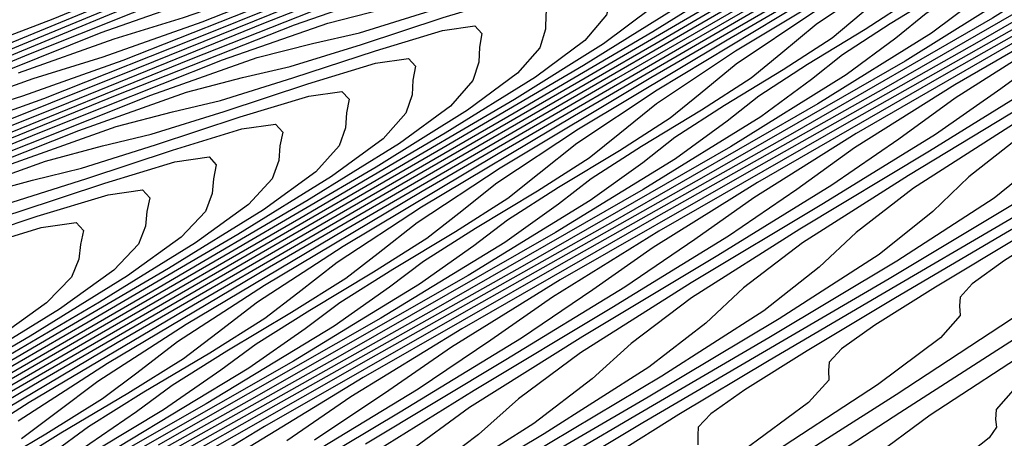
# Model space of a CAD drawing. Extents: x 3249832 to 3255657, y 13789405 to 13793316.
# Tile 533 of 656: x 3254753.07 to 3254762.26, y 13790597.78 to 13790601.69. Entities that reach past the tile are written whole.
import ezdxf

# ---------------------------------------------------------------- set-up
doc = ezdxf.new("R2010")
doc.units = 0
doc.header["$LTSCALE"] = 100
doc.header["$MEASUREMENT"] = 0
for name, color, linetype in [('GRATIO_CON', 10, 'CONTINUOUS'), ('GRATIO_ICON', 7, 'CONTINUOUS'), ('TARGETS_EAST', 7, 'CONTINUOUS')]:
    doc.layers.add(name, color=color, linetype=linetype)

# ---------------------------------------------------------------- blocks, each defined once
blk = doc.blocks.new('Gratio_032316_contours')
at = {"layer": 'GRATIO_CON', "color": 5, "linetype": 'Continuous', "flags": 128}
for points in [[(3254771.1502, 13790604.5897), (3254770.7697, 13790604.2335), (3254770.0373, 13790603.7342), (3254769.0644, 13790603.1427), (3254768.0435, 13790602.5445), (3254767.1404, 13790602.0134), (3254766.4159, 13790601.577), (3254765.9045, 13790601.2513), (3254765.6229, 13790601.0427), (3254765.5172, 13790600.9177), (3254765.516, 13790600.8333), (3254765.5257, 13790600.7362), (3254765.3647, 13790600.5332), (3254764.8295, 13790600.121), (3254763.8138, 13790599.4479), (3254762.6006, 13790598.6697), (3254761.5699, 13790597.9938), (3254761.0072, 13790597.5768)], [(3254771.515, 13790605.2549), (3254770.7488, 13790604.7381), (3254770.3401, 13790604.3702), (3254770.0888, 13790604.0684), (3254769.6945, 13790603.7072), (3254768.9399, 13790603.1966), (3254767.9393, 13790602.5896), (3254766.8897, 13790601.9748), (3254765.9615, 13790601.4289), (3254765.217, 13790600.9809), (3254764.6917, 13790600.6476), (3254764.4029, 13790600.4358), (3254764.2946, 13790600.3109), (3254764.2926, 13790600.2283), (3254764.3004, 13790600.1328), (3254764.132, 13790599.9281), (3254763.5793, 13790599.5072), (3254762.5338, 13790598.8171), (3254761.286, 13790598.0185), (3254760.2259, 13790597.3259)], [(3254771.4497, 13790605.3435), (3254770.5004, 13790604.7529), (3254769.7117, 13790604.2249), (3254769.2889, 13790603.8517), (3254769.0273, 13790603.5472), (3254768.6193, 13790603.1808), (3254767.8426, 13790602.659), (3254766.8142, 13790602.0365), (3254765.736, 13790601.4051), (3254764.7826, 13790600.8445), (3254764.018, 13790600.3848), (3254763.4789, 13790600.0439), (3254763.1829, 13790599.8289), (3254763.072, 13790599.7041), (3254763.0693, 13790599.6233), (3254763.0751, 13790599.5294), (3254762.8993, 13790599.3229), (3254762.3291, 13790598.8935), (3254761.2538, 13790598.1863), (3254759.9714, 13790597.3673)], [(3254771.285, 13790605.3837), (3254770.4611, 13790604.8555), (3254769.4858, 13790604.2509), (3254768.6746, 13790603.7116), (3254768.2378, 13790603.3331), (3254767.9658, 13790603.026), (3254767.5442, 13790602.6545), (3254766.7453, 13790602.1214), (3254765.689, 13790601.4834), (3254764.5823, 13790600.8355), (3254763.6036, 13790600.2601), (3254762.819, 13790599.7887), (3254762.266, 13790599.4401), (3254761.9629, 13790599.222), (3254761.8494, 13790599.0974), (3254761.846, 13790599.0183), (3254761.8498, 13790598.926), (3254761.6666, 13790598.7177), (3254761.0789, 13790598.2797), (3254759.9738, 13790597.5555)], [(3254772.3328, 13790606.4286), (3254771.0128, 13790605.6468), (3254770.2721, 13790605.1479), (3254769.8537, 13790604.8079), (3254769.352, 13790604.431), (3254768.4838, 13790603.8795), (3254767.4566, 13790603.2469), (3254766.6005, 13790602.6851), (3254766.1355, 13790602.296), (3254765.8428, 13790601.9836), (3254765.3938, 13790601.6018), (3254764.5506, 13790601.0462), (3254763.4388, 13790600.3771), (3254762.2748, 13790599.6961), (3254761.2458, 13790599.0913), (3254760.421, 13790598.5966), (3254759.8404, 13790598.2327), (3254759.5229, 13790598.0082), (3254759.4042, 13790597.8838), (3254759.3993, 13790597.8084), (3254759.3993, 13790597.7192)], [(3254771.4448, 13790605.9897), (3254770.0916, 13790605.1905), (3254769.3314, 13790604.6825), (3254768.901, 13790604.3377), (3254768.3854, 13790603.9547), (3254767.4952, 13790603.3915), (3254766.442, 13790602.7449), (3254765.5634, 13790602.1718), (3254765.0843, 13790601.7775), (3254764.7814, 13790601.4623), (3254764.3186, 13790601.0755), (3254763.4532, 13790600.5086), (3254762.3136, 13790599.824), (3254761.1211, 13790599.1265), (3254760.0669, 13790598.5068), (3254759.222, 13790598.0005), (3254758.6275, 13790597.629)], [(3254772.1962, 13790606.4941), (3254770.5567, 13790605.5508), (3254769.1705, 13790604.7343), (3254768.3906, 13790604.2171), (3254767.9482, 13790603.8676), (3254767.4189, 13790603.4784), (3254766.5065, 13790602.9034), (3254765.4274, 13790602.243), (3254764.5263, 13790601.6586), (3254764.0332, 13790601.2589), (3254763.7199, 13790600.9411), (3254763.2434, 13790600.5491), (3254762.3559, 13790599.9711), (3254761.1885, 13790599.2709), (3254759.9674, 13790598.5568), (3254758.888, 13790597.9224), (3254758.0231, 13790597.4044)], [(3254771.3469, 13790606.076), (3254769.6687, 13790605.1119), (3254768.2493, 13790604.2781), (3254767.4498, 13790603.7516), (3254766.9955, 13790603.3974), (3254766.4524, 13790603.002), (3254765.5179, 13790602.4154), (3254764.4128, 13790601.741), (3254763.4892, 13790601.1453), (3254762.982, 13790600.7404), (3254762.6584, 13790600.4199), (3254762.1683, 13790600.0228), (3254761.2585, 13790599.4335), (3254760.0634, 13790598.7178), (3254758.8136, 13790597.9871), (3254757.7091, 13790597.338)], [(3254771.1315, 13790606.1136), (3254769.6484, 13790605.2398), (3254767.8926, 13790604.2341), (3254766.4069, 13790603.3656), (3254765.5683, 13790602.8208), (3254765.09, 13790602.4571), (3254764.5194, 13790602.0493), (3254763.5406, 13790601.4394), (3254762.3836, 13790600.737), (3254761.415, 13790600.1188), (3254760.8798, 13790599.7033), (3254760.5354, 13790599.3774), (3254760.0179, 13790598.9701), (3254759.0639, 13790598.3583), (3254757.8131, 13790597.6116)], [(3254771.149, 13790606.2659), (3254770.3153, 13790605.713), (3254768.7992, 13790604.8216), (3254767.0046, 13790603.7952), (3254765.4857, 13790602.9093), (3254764.6275, 13790602.3554), (3254764.1372, 13790601.9869), (3254763.5529, 13790601.573), (3254762.552, 13790600.9514), (3254761.369, 13790600.235), (3254760.3779, 13790599.6055), (3254759.8286, 13790599.1847), (3254759.474, 13790598.8562), (3254758.9427, 13790598.4438), (3254757.9665, 13790597.8207), (3254756.688, 13790597.0585)], [(3254771.2663, 13790606.6321), (3254770.9231, 13790606.3884), (3254770.7087, 13790606.1786), (3254770.3519, 13790605.8743), (3254769.4992, 13790605.3123), (3254767.9499, 13790604.4035), (3254766.1166, 13790603.3563), (3254764.5646, 13790602.4531), (3254763.6867, 13790601.89), (3254763.1845, 13790601.5168), (3254762.5864, 13790601.0966), (3254761.5633, 13790600.4634), (3254760.3544, 13790599.7331), (3254759.3409, 13790599.0922), (3254758.7775, 13790598.6662), (3254758.4125, 13790598.335), (3254757.8676, 13790597.9174), (3254756.8692, 13790597.2831)], [(3254771.2597, 13790606.7667), (3254770.9132, 13790606.5201), (3254770.4918, 13790606.2492), (3254770.1407, 13790606.002), (3254769.9205, 13790605.7904), (3254769.5548, 13790605.4828), (3254768.683, 13790604.9116), (3254767.1007, 13790603.9854), (3254765.2285, 13790602.9174), (3254763.6434, 13790601.9969), (3254762.7459, 13790601.4246), (3254762.2317, 13790601.0466), (3254761.6199, 13790600.6203), (3254760.5747, 13790599.9754), (3254759.3398, 13790599.2311), (3254758.3038, 13790598.579), (3254757.7263, 13790598.1476), (3254757.351, 13790597.8138), (3254756.7924, 13790597.3911)], [(3254771.7788, 13790607.5177), (3254770.7487, 13790606.8765), (3254770.1953, 13790606.4685), (3254769.9499, 13790606.2219), (3254769.745, 13790606.0173), (3254769.3825, 13790605.7634), (3254768.9429, 13790605.4835), (3254768.5759, 13790605.2291), (3254768.3442, 13790605.014), (3254767.9606, 13790604.6998), (3254767.0507, 13790604.1103), (3254765.4022, 13790603.1492), (3254763.4524, 13790602.0395), (3254761.801, 13790601.0844), (3254760.8644, 13790600.4938), (3254760.3262, 13790600.1063), (3254759.6869, 13790599.6676), (3254758.5974, 13790598.9994), (3254757.3106, 13790598.2271), (3254756.2296, 13790597.5524)], [(3254772.3718, 13790607.9317), (3254771.0667, 13790607.1638), (3254770.0156, 13790606.5114), (3254769.4499, 13790606.0976), (3254769.198, 13790605.8489), (3254768.9877, 13790605.6426), (3254768.6172, 13790605.3851), (3254768.1684, 13790605.1007), (3254767.7935, 13790604.8427), (3254767.556, 13790604.6258), (3254767.1635, 13790604.3082), (3254766.2345, 13790603.7096), (3254764.5529, 13790602.7311), (3254762.5644, 13790601.6006), (3254760.8798, 13790600.6281), (3254759.9236, 13790600.0284), (3254759.3735, 13790599.6361), (3254758.7204, 13790599.1913), (3254757.6088, 13790598.5113), (3254756.296, 13790597.7251)], [(3254771.6852, 13790607.5921), (3254770.3547, 13790606.8099), (3254769.2825, 13790606.1462), (3254768.7045, 13790605.7268), (3254768.4461, 13790605.476), (3254768.2303, 13790605.2679), (3254767.8519, 13790605.0068), (3254767.3939, 13790604.7178), (3254767.0111, 13790604.4563), (3254766.7679, 13790604.2376), (3254766.3664, 13790603.9167), (3254765.4184, 13790603.309), (3254763.7037, 13790602.3129), (3254761.6764, 13790601.1617), (3254759.9587, 13790600.1719), (3254758.9828, 13790599.5629), (3254758.4207, 13790599.166), (3254757.7539, 13790598.7149), (3254756.6201, 13790598.0233), (3254755.2814, 13790597.2232)], [(3254772.2725, 13790607.9907), (3254770.9985, 13790607.2525), (3254769.6426, 13790606.456), (3254768.5494, 13790605.781), (3254767.9591, 13790605.3559), (3254767.6943, 13790605.103), (3254767.473, 13790604.8932), (3254767.0866, 13790604.6285), (3254766.6194, 13790604.335), (3254766.2287, 13790604.0699), (3254765.9797, 13790603.8493), (3254765.5693, 13790603.5252), (3254764.6022, 13790602.9083), (3254762.8544, 13790601.8948), (3254760.7883, 13790600.7228), (3254759.0375, 13790599.7156), (3254758.0421, 13790599.0975), (3254757.4679, 13790598.6958), (3254756.7874, 13790598.2386), (3254755.6315, 13790597.5353)], [(3254771.8986, 13790607.9), (3254770.9464, 13790607.3388), (3254769.6251, 13790606.5733), (3254768.2185, 13790605.7482), (3254767.0833, 13790605.0507), (3254766.4684, 13790604.6141), (3254766.1905, 13790604.357), (3254765.9583, 13790604.1438), (3254765.556, 13790603.8718), (3254765.0704, 13790603.5693), (3254764.6639, 13790603.297), (3254764.4034, 13790603.0729), (3254763.9751, 13790602.7422), (3254762.9699, 13790602.1069), (3254761.1559, 13790601.0586), (3254759.0122, 13790599.845), (3254757.1951, 13790598.8032), (3254756.1605, 13790598.1667), (3254755.5624, 13790597.7555)], [(3254771.2526, 13790607.5839), (3254770.2834, 13790607.0128), (3254768.9384, 13790606.2337), (3254767.5064, 13790605.3943), (3254766.3502, 13790604.6855), (3254765.723, 13790604.2433), (3254765.4386, 13790603.984), (3254765.2009, 13790603.7691), (3254764.7907, 13790603.4935), (3254764.2959, 13790603.1864), (3254763.8814, 13790602.9106), (3254763.6153, 13790602.6847), (3254763.178, 13790602.3506), (3254762.1537, 13790601.7063), (3254760.3067, 13790600.6405), (3254758.1242, 13790599.4061), (3254756.2739, 13790598.3469), (3254755.2198, 13790597.7013)], [(3254771.2197, 13790607.6634), (3254770.6067, 13790607.2679), (3254769.6204, 13790606.6868), (3254768.2518, 13790605.8942), (3254766.7943, 13790605.0405), (3254765.6171, 13790604.3203), (3254764.9776, 13790603.8724), (3254764.6867, 13790603.611), (3254764.4436, 13790603.3944), (3254764.0254, 13790603.1152), (3254763.5214, 13790602.8036), (3254763.099, 13790602.5242), (3254762.8271, 13790602.2965), (3254762.381, 13790601.9591), (3254761.3375, 13790601.3056), (3254759.4575, 13790600.2224), (3254757.2362, 13790598.9672), (3254755.3528, 13790597.8907), (3254754.279, 13790597.2359)], [(3254762.3166, 13790602.1378), (3254762.0389, 13790601.9083), (3254761.5839, 13790601.5676), (3254760.5214, 13790600.9049), (3254758.6082, 13790599.8042), (3254756.3481, 13790598.5282), (3254754.4316, 13790597.4344)], [(3254762.4311, 13790602.492), (3254762.1715, 13790602.2703), (3254761.7294, 13790601.9802), (3254761.198, 13790601.655), (3254760.7518, 13790601.365), (3254760.4626, 13790601.1319), (3254759.9897, 13790600.7845), (3254758.889, 13790600.1036), (3254756.9097, 13790598.968), (3254754.572, 13790597.6504)], [(3254762.6848, 13790602.8597), (3254761.9962, 13790602.3889), (3254761.6792, 13790602.119), (3254761.4142, 13790601.8956), (3254760.9641, 13790601.6018), (3254760.4235, 13790601.2722), (3254759.9694, 13790600.9785), (3254759.6745, 13790600.7436), (3254759.1926, 13790600.393), (3254758.0729, 13790599.7029), (3254756.0605, 13790598.5499), (3254753.684, 13790597.2115)], [(3254763.234, 13790603.271), (3254761.9517, 13790602.4945), (3254761.2508, 13790602.0181), (3254760.9273, 13790601.746), (3254760.6568, 13790601.5209), (3254760.1988, 13790601.2235), (3254759.649, 13790600.8893), (3254759.187, 13790600.5921), (3254758.8863, 13790600.3554), (3254758.3955, 13790600.0015), (3254757.2567, 13790599.3023), (3254755.2112, 13790598.1318), (3254752.796, 13790596.7726)], [(3254752.6203, 13790601.4098), (3254753.3798, 13790601.7013), (3254754.7283, 13790602.2578), (3254756.3166, 13790602.9151), (3254757.678, 13790603.4559), (3254758.5016, 13790603.736), (3254759.0995, 13790603.9055), (3254759.9394, 13790604.1875), (3254761.3326, 13790604.7307), (3254762.9632, 13790605.3841)], [(3254762.5219, 13790602.9171), (3254761.2187, 13790602.1293), (3254760.5054, 13790601.6472), (3254760.1754, 13790601.3731), (3254759.8995, 13790601.1462), (3254759.4335, 13790600.8452), (3254758.8745, 13790600.5065), (3254758.4046, 13790600.2057), (3254758.0982, 13790599.9672), (3254757.5984, 13790599.61), (3254756.4405, 13790598.9016), (3254754.362, 13790597.7137)], [(3254751.7078, 13790600.8883), (3254753.0978, 13790601.4635), (3254754.7351, 13790602.1425), (3254756.1377, 13790602.7023), (3254756.9848, 13790602.9951), (3254757.5987, 13790603.1744), (3254758.4626, 13790603.4691), (3254759.898, 13790604.0315), (3254761.5785, 13790604.7069), (3254763.016, 13790605.2641)], [(3254762.7584, 13790603.1775), (3254761.0978, 13790602.2094), (3254759.7525, 13790601.399), (3254759.0147, 13790600.9055), (3254758.6717, 13790600.6271), (3254758.3848, 13790600.3967), (3254757.9029, 13790600.0885), (3254757.3255, 13790599.7408), (3254756.8398, 13790599.4329), (3254756.5219, 13790599.1908), (3254756.0042, 13790598.8269), (3254754.8082, 13790598.1003), (3254752.6635, 13790596.8774)], [(3254752.2826, 13790601.0663), (3254753.9443, 13790601.7562), (3254755.3676, 13790602.3256), (3254756.2264, 13790602.6247), (3254756.8483, 13790602.8089), (3254757.7242, 13790603.1099), (3254759.1807, 13790603.6819), (3254760.8862, 13790604.3683), (3254762.3448, 13790604.9351)], [(3254763.653, 13790603.7531), (3254762.0717, 13790602.8379), (3254760.3857, 13790601.8555), (3254759.0194, 13790601.0338), (3254758.2693, 13790600.5346), (3254757.9198, 13790600.2541), (3254757.6274, 13790600.022), (3254757.1376, 13790599.7102), (3254756.551, 13790599.3579), (3254756.0574, 13790599.0464), (3254755.7337, 13790598.8026), (3254755.2071, 13790598.4354), (3254753.992, 13790597.6996)], [(3254751.4673, 13790600.6691), (3254753.1535, 13790601.3699), (3254754.5974, 13790601.9488), (3254755.4679, 13790602.2542), (3254756.0979, 13790602.4433), (3254756.9858, 13790602.7507), (3254758.4634, 13790603.3323), (3254760.1939, 13790604.0297), (3254761.6736, 13790604.606), (3254762.5401, 13790604.8915)], [(3254762.99, 13790603.4271), (3254761.385, 13790602.4983), (3254759.6736, 13790601.5016), (3254758.2863, 13790600.6686), (3254757.5239, 13790600.1637), (3254757.1679, 13790599.8811), (3254756.8701, 13790599.6473), (3254756.3723, 13790599.3319), (3254755.7765, 13790598.9751), (3254755.2749, 13790598.66), (3254754.9455, 13790598.4144), (3254754.41, 13790598.0439), (3254753.1759, 13790597.2989)], [(3254752.3628, 13790600.9836), (3254753.8272, 13790601.572), (3254754.7095, 13790601.8837), (3254755.3475, 13790602.0778), (3254756.2474, 13790602.3915), (3254757.7461, 13790602.9827), (3254759.5016, 13790603.6911), (3254761.0025, 13790604.277), (3254761.8807, 13790604.5685), (3254762.3417, 13790604.6658)], [(3254762.3269, 13790603.1011), (3254760.6983, 13790602.1588), (3254758.9615, 13790601.1477), (3254757.5533, 13790600.3035), (3254756.7785, 13790599.7929), (3254756.416, 13790599.5081), (3254756.1127, 13790599.2726), (3254755.607, 13790598.9536), (3254755.002, 13790598.5922), (3254754.4925, 13790598.2736), (3254754.1574, 13790598.0262), (3254753.6129, 13790597.6524)], [(3254752.2869, 13790600.8185), (3254753.1927, 13790601.1428), (3254753.8467, 13790601.3467), (3254754.7706, 13790601.6731), (3254756.3114, 13790602.2836), (3254758.1169, 13790603.014), (3254759.6601, 13790603.6189), (3254760.5617, 13790603.9225), (3254761.0338, 13790604.0268), (3254761.436, 13790604.1036), (3254762.0331, 13790604.2792), (3254762.7105, 13790604.4997)], [(3254762.9641, 13790603.6348), (3254762.2089, 13790603.1593), (3254761.0009, 13790602.4492), (3254759.325, 13790601.4796), (3254757.5374, 13790600.4399), (3254756.0871, 13790599.5731), (3254755.2878, 13790599.0511), (3254754.9122, 13790598.7621), (3254754.598, 13790598.5232), (3254754.0763, 13790598.1969), (3254753.4531, 13790597.8265), (3254752.9277, 13790597.5008)], [(3254752.4342, 13790600.7724), (3254753.0963, 13790600.9812), (3254754.0322, 13790601.3139), (3254755.5941, 13790601.934), (3254757.4246, 13790602.6754), (3254758.9889, 13790603.2899), (3254759.9023, 13790603.5995), (3254760.3798, 13790603.7074), (3254760.7867, 13790603.7869), (3254761.3917, 13790603.966), (3254762.0784, 13790604.19), (3254762.6342, 13790604.3585)], [(3254762.3291, 13790603.3249), (3254761.5629, 13790602.8432), (3254760.3378, 13790602.1232), (3254758.6383, 13790601.14), (3254756.8253, 13790600.086), (3254755.354, 13790599.2079), (3254754.5424, 13790598.6803), (3254754.1604, 13790598.3891), (3254753.8407, 13790598.1485), (3254753.311, 13790597.8186), (3254752.6786, 13790597.4437)], [(3254744.9926, 13790597.6998), (3254745.8555, 13790598.0426), (3254747.3912, 13790598.6832), (3254749.1997, 13790599.4384), (3254750.7466, 13790600.065), (3254751.6758, 13790600.4019), (3254752.3459, 13790600.6157), (3254753.2938, 13790600.9547), (3254754.8768, 13790601.5844), (3254756.7323, 13790602.3368), (3254758.3177, 13790602.9608), (3254759.2428, 13790603.2765), (3254759.7259, 13790603.3879), (3254760.1374, 13790603.4703), (3254760.7503, 13790603.6529), (3254761.4463, 13790603.8803), (3254762.0099, 13790604.0511), (3254762.2836, 13790604.0895)], [(3254762.2964, 13790603.5739), (3254762.1174, 13790603.3403), (3254761.694, 13790603.015), (3254760.917, 13790602.5272), (3254759.6748, 13790601.7972), (3254757.9516, 13790600.8004), (3254756.1133, 13790599.7322), (3254754.6209, 13790598.8428), (3254753.797, 13790598.3094), (3254753.4085, 13790598.0161), (3254753.0833, 13790597.7738)], [(3254752.5554, 13790600.5956), (3254754.1595, 13790601.2348), (3254756.04, 13790601.9982), (3254757.6466, 13790602.6318), (3254758.5834, 13790602.9535), (3254759.0719, 13790603.0684), (3254759.4882, 13790603.1537), (3254760.1089, 13790603.3397), (3254760.8143, 13790603.5706), (3254761.3855, 13790603.7438), (3254761.6629, 13790603.7828), (3254761.7247, 13790603.7134), (3254761.7082, 13790603.5874), (3254761.7112, 13790603.4434), (3254761.6718, 13790603.2677), (3254761.4889, 13790603.0335), (3254761.059, 13790602.7051), (3254760.271, 13790602.2111), (3254759.0117, 13790601.4712), (3254757.2649, 13790600.4608), (3254755.4012, 13790599.3783), (3254753.8879, 13790598.4776), (3254753.0517, 13790597.9385)], [(3254752.7249, 13790600.5357), (3254754.6553, 13790601.321), (3254756.3042, 13790601.9737), (3254757.2644, 13790602.3075), (3254757.764, 13790602.4295), (3254758.1897, 13790602.5205), (3254758.8261, 13790602.7134), (3254759.5502, 13790602.9512), (3254760.1367, 13790603.1292), (3254760.4216, 13790603.1694), (3254760.4845, 13790603.0992), (3254760.466, 13790602.9726), (3254760.4663, 13790602.8297), (3254760.4226, 13790602.6552), (3254760.232, 13790602.4197), (3254759.7889, 13790602.0853), (3254758.979, 13790601.579), (3254757.6857, 13790600.8193), (3254755.8916, 13790599.7817), (3254753.977, 13790598.6705), (3254752.4217, 13790597.7473)], [(3254752.0076, 13790600.1861), (3254753.963, 13790600.9824), (3254755.633, 13790601.6447), (3254756.605, 13790601.9845), (3254757.1101, 13790602.11), (3254757.5404, 13790602.2038), (3254758.1847, 13790602.4002), (3254758.9181, 13790602.6415), (3254759.5124, 13790602.8219), (3254759.801, 13790602.8627), (3254759.8644, 13790602.792), (3254759.8449, 13790602.6652), (3254759.8438, 13790602.5229), (3254759.798, 13790602.349), (3254759.6035, 13790602.1129), (3254759.1539, 13790601.7754), (3254758.333, 13790601.263), (3254757.0226, 13790600.4933), (3254755.2049, 13790599.4421), (3254753.265, 13790598.3166), (3254751.6886, 13790597.3821)], [(3254751.2902, 13790599.8365), (3254753.2707, 13790600.6439), (3254754.9618, 13790601.3156), (3254755.9455, 13790601.6614), (3254756.4561, 13790601.7906), (3254756.8912, 13790601.8872), (3254757.5433, 13790602.087), (3254758.2861, 13790602.3318), (3254758.888, 13790602.5146), (3254759.1803, 13790602.556), (3254759.2443, 13790602.4849), (3254759.2238, 13790602.3578), (3254759.2214, 13790602.2161), (3254759.1734, 13790602.0427), (3254758.9751, 13790601.806), (3254758.5188, 13790601.4655), (3254757.6871, 13790600.9469), (3254756.3596, 13790600.1674), (3254754.5182, 13790599.1025), (3254752.5529, 13790597.9627)], [(3254752.5784, 13790600.3053), (3254754.2906, 13790600.9866), (3254755.2861, 13790601.3384), (3254755.8022, 13790601.4711), (3254756.2419, 13790601.5706), (3254756.9019, 13790601.7739), (3254757.654, 13790602.0221), (3254758.2636, 13790602.2073), (3254758.5596, 13790602.2492), (3254758.6242, 13790602.1778), (3254758.6027, 13790602.0503), (3254758.5989, 13790601.9092), (3254758.5488, 13790601.7365), (3254758.3466, 13790601.4991), (3254757.8838, 13790601.1556), (3254757.0411, 13790600.6309), (3254755.6966, 13790599.8414), (3254753.8316, 13790598.7629), (3254751.8408, 13790597.6088)], [(3254746.3426, 13790597.6914), (3254747.3866, 13790598.0812), (3254749.1383, 13790598.7877), (3254751.1937, 13790599.6281), (3254752.9483, 13790600.3285), (3254753.9671, 13790600.6924), (3254754.4943, 13790600.8322), (3254754.9434, 13790600.9374), (3254755.6192, 13790601.1476), (3254756.3899, 13790601.4027), (3254757.0149, 13790601.5927), (3254757.3183, 13790601.6358), (3254757.3839, 13790601.5635), (3254757.3605, 13790601.4355), (3254757.354, 13790601.2956), (3254757.2996, 13790601.124), (3254757.0897, 13790600.8854), (3254756.6137, 13790600.5358), (3254755.7491, 13790599.9988), (3254754.3705, 13790599.1894), (3254752.4582, 13790598.0838), (3254750.4167, 13790596.9011)], [(3254746.6482, 13790597.722), (3254748.421, 13790598.4381), (3254750.5014, 13790599.2895), (3254752.2771, 13790599.9995), (3254753.3077, 13790600.3694), (3254753.8403, 13790600.5127), (3254754.2941, 13790600.6207), (3254754.9778, 13790600.8344), (3254755.7578, 13790601.093), (3254756.3905, 13790601.2854), (3254756.6976, 13790601.3291), (3254756.7638, 13790601.2564), (3254756.7394, 13790601.1281), (3254756.7316, 13790600.9887), (3254756.675, 13790600.8178), (3254756.4612, 13790600.5785), (3254755.9786, 13790600.2259), (3254755.1031, 13790599.6827), (3254753.7074, 13790598.8635), (3254751.7715, 13790597.7442)], [(3254745.9098, 13790597.3628), (3254747.7037, 13790598.0886), (3254749.8091, 13790598.9509), (3254751.6059, 13790599.6704), (3254752.6482, 13790600.0464), (3254753.1863, 13790600.1933), (3254753.6449, 13790600.3041), (3254754.3364, 13790600.5212), (3254755.1258, 13790600.7833), (3254755.7662, 13790600.9781), (3254756.077, 13790601.0224), (3254756.1437, 13790600.9493), (3254756.1183, 13790600.8207), (3254756.1091, 13790600.6819), (3254756.0504, 13790600.5116), (3254755.8327, 13790600.2716), (3254755.3436, 13790599.916), (3254754.4572, 13790599.3667), (3254753.0444, 13790598.5375), (3254751.0848, 13790597.4046)], [(3254746.9864, 13790597.739), (3254749.1168, 13790598.6123), (3254750.9347, 13790599.3414), (3254751.9887, 13790599.7234), (3254752.5324, 13790599.8738), (3254752.9956, 13790599.9875), (3254753.695, 13790600.2081), (3254754.4937, 13790600.4736), (3254755.1418, 13790600.6708), (3254755.4563, 13790600.7157), (3254755.5236, 13790600.6422), (3254755.4972, 13790600.5133), (3254755.4867, 13790600.3751), (3254755.4258, 13790600.2053), (3254755.2043, 13790599.9648), (3254754.7086, 13790599.6062), (3254753.8112, 13790599.0506), (3254752.3814, 13790598.2115), (3254750.3982, 13790597.065)], [(3254743.6946, 13790596.2852), (3254745.5517, 13790597.0398), (3254747.7321, 13790597.9352), (3254749.5924, 13790598.6833), (3254750.6698, 13790599.0774), (3254751.2245, 13790599.2349), (3254751.6971, 13790599.3542), (3254752.4122, 13790599.5817), (3254753.2296, 13790599.8542), (3254753.8931, 13790600.0561), (3254754.215, 13790600.1023), (3254754.2834, 13790600.0279), (3254754.255, 13790599.8984), (3254754.2418, 13790599.7614), (3254754.1766, 13790599.5929), (3254753.9474, 13790599.351), (3254753.4385, 13790598.9864), (3254752.5192, 13790598.4186), (3254751.0553, 13790597.5596), (3254749.0248, 13790596.3859), (3254746.8563, 13790595.1316), (3254745.0909, 13790594.0956), (3254744.1072, 13790593.4881)], [(3254742.9562, 13790595.926), (3254744.8344, 13790596.6902), (3254747.0398, 13790597.5966), (3254748.9212, 13790598.3543), (3254750.0104, 13790598.7544), (3254750.5705, 13790598.9154), (3254751.0478, 13790599.0376), (3254751.7708, 13790599.2686), (3254752.5976, 13790599.5445), (3254753.2687, 13790599.7488), (3254753.5943, 13790599.7956), (3254753.6633, 13790599.7208), (3254753.6339, 13790599.591), (3254753.6193, 13790599.4546), (3254753.5519, 13790599.2867), (3254753.3189, 13790599.0442), (3254752.8034, 13790598.6765), (3254751.8733, 13790598.1025), (3254750.3922, 13790597.2336), (3254748.3381, 13790596.0463), (3254746.1443, 13790594.7777), (3254744.3578, 13790593.7304)]]:
    blk.add_lwpolyline(points, dxfattribs=at)
at = {"layer": 'GRATIO_ICON', "color": 7, "linetype": 'Continuous', "flags": 128}
for points in [[(3254771.1346, 13790604.2718), (3254770.1896, 13790603.6958), (3254769.1972, 13790603.1141), (3254768.3193, 13790602.5978), (3254767.6149, 13790602.173), (3254767.1174, 13790601.8551), (3254766.8429, 13790601.6496), (3254766.7398, 13790601.5244), (3254766.7393, 13790601.4382), (3254766.7509, 13790601.3396), (3254766.5974, 13790601.1384), (3254766.0798, 13790600.7347), (3254765.0939, 13790600.0787), (3254763.9151, 13790599.3209), (3254762.914, 13790598.6617), (3254762.3682, 13790598.2527), (3254762.1858, 13790598.0484), (3254762.1821, 13790597.9539), (3254762.191, 13790597.883), (3254762.1205, 13790597.7823), (3254761.8969, 13790597.6067)], [(3254771.2129, 13790605.6133), (3254770.8065, 13790605.2781), (3254770.3185, 13790604.9074), (3254769.4724, 13790604.3675), (3254768.4712, 13790603.7489), (3254767.6375, 13790603.1984), (3254767.1866, 13790602.8146), (3254766.9043, 13790602.5048), (3254766.469, 13790602.1282), (3254765.6479, 13790601.5838), (3254764.5639, 13790600.9303), (3254763.4286, 13790600.2658), (3254762.4247, 13790599.6757), (3254761.62, 13790599.1927), (3254761.0532, 13790598.8364), (3254760.7429, 13790598.6151), (3254760.6268, 13790598.4906), (3254760.6226, 13790598.4134), (3254760.6246, 13790598.3226), (3254760.4339, 13790598.1125), (3254759.8287, 13790597.666)], [(3254771.9477, 13790606.5143), (3254770.4977, 13790605.6579), (3254768.7807, 13790604.673), (3254767.3281, 13790603.8218), (3254766.509, 13790603.2862), (3254766.0427, 13790602.9272), (3254765.4859, 13790602.5257), (3254764.5292, 13790601.9274), (3254763.3982, 13790601.239), (3254762.4521, 13790600.632), (3254761.9309, 13790600.2218), (3254761.5969, 13790599.8987), (3254761.0931, 13790599.4964), (3254760.1612, 13790598.8959), (3254758.9382, 13790598.1647), (3254757.6599, 13790597.4175)], [(3254771.4818, 13790607.2417), (3254770.9406, 13790606.8394), (3254770.7018, 13790606.5949), (3254770.5024, 13790606.392), (3254770.1479, 13790606.1418), (3254769.7173, 13790605.8664), (3254769.3583, 13790605.6156), (3254769.1323, 13790605.4022), (3254768.7577, 13790605.0913), (3254767.8668, 13790604.511), (3254766.2514, 13790603.5673), (3254764.3405, 13790602.4784), (3254762.7222, 13790601.5406), (3254761.8052, 13790600.9592), (3254761.279, 13790600.5764), (3254760.6534, 13790600.1439), (3254759.5861, 13790599.4874), (3254758.3252, 13790598.7291), (3254757.2667, 13790598.0657), (3254756.6752, 13790597.6291)], [(3254771.6095, 13790607.6647), (3254770.3118, 13790606.9129), (3254768.9305, 13790606.1021), (3254767.8164, 13790605.4159), (3254767.2138, 13790604.985), (3254766.9424, 13790604.73), (3254766.7156, 13790604.5185), (3254766.3213, 13790604.2501), (3254765.8449, 13790603.9521), (3254765.4463, 13790603.6835), (3254765.1916, 13790603.4611), (3254764.7722, 13790603.1337), (3254763.786, 13790602.5076), (3254762.0052, 13790601.4767), (3254759.9003, 13790600.2839), (3254758.1163, 13790599.2594), (3254757.1013, 13790598.6321), (3254756.5152, 13790598.2256), (3254755.8209, 13790597.7622)], [(3254762.4947, 13790602.3585), (3254761.9724, 13790602.0379), (3254761.5342, 13790601.7514), (3254761.2508, 13790601.5201), (3254760.7868, 13790601.1761), (3254759.7052, 13790600.5043), (3254757.759, 13790599.3861), (3254755.4601, 13790598.0893), (3254753.5104, 13790596.9782)], [(3254752.5438, 13790601.2948), (3254753.913, 13790601.8606), (3254755.5258, 13790602.5288), (3254756.9079, 13790603.0791), (3254757.7432, 13790603.3656), (3254758.3491, 13790603.5399), (3254759.201, 13790603.8283), (3254760.6153, 13790604.3811), (3254762.2709, 13790605.0455)], [(3254763.445, 13790603.5171), (3254761.8098, 13790602.5632), (3254760.4856, 13790601.7641), (3254759.76, 13790601.2763), (3254759.4235, 13790601.0001), (3254759.1421, 13790600.7715), (3254758.6682, 13790600.4669), (3254758.1, 13790600.1236), (3254757.6222, 13790599.8193), (3254757.31, 13790599.579), (3254756.8013, 13790599.2185), (3254755.6244, 13790598.5009), (3254753.5127, 13790597.2955)], [(3254753.0571, 13790601.1953), (3254753.9511, 13790601.5133), (3254754.5971, 13790601.7123), (3254755.509, 13790602.0323), (3254757.0288, 13790602.6332), (3254758.8093, 13790603.3526), (3254760.3313, 13790603.948), (3254761.2212, 13790604.2455), (3254761.6877, 13790604.3463), (3254762.0852, 13790604.4202), (3254762.6745, 13790604.5924)], [(3254762.8549, 13790603.4753), (3254761.6639, 13790602.7751), (3254760.0116, 13790601.8192), (3254758.2495, 13790600.7938), (3254756.8202, 13790599.9383), (3254756.0332, 13790599.422), (3254755.6641, 13790599.1351), (3254755.3554, 13790598.8979), (3254754.8416, 13790598.5752), (3254754.2275, 13790598.2094), (3254753.7101, 13790597.8872), (3254753.3692, 13790597.6379)], [(3254751.817, 13790600.2364), (3254753.4422, 13790600.8852), (3254755.3476, 13790601.6596), (3254756.9754, 13790602.3028), (3254757.9239, 13790602.6305), (3254758.418, 13790602.749), (3254758.8389, 13790602.8371), (3254759.4675, 13790603.0265), (3254760.1822, 13790603.2609), (3254760.7611, 13790603.4365), (3254761.0423, 13790603.4761), (3254761.1046, 13790603.4063), (3254761.0871, 13790603.28), (3254761.0887, 13790603.1366), (3254761.0472, 13790602.9614), (3254760.8604, 13790602.7266), (3254760.424, 13790602.3952), (3254759.625, 13790601.8951), (3254758.3487, 13790601.1453), (3254756.5783, 13790600.1213), (3254754.6891, 13790599.0244), (3254753.1548, 13790598.1124), (3254752.3063, 13790597.5677)], [(3254745.3554, 13790597.4277), (3254746.3668, 13790597.8087), (3254747.093, 13790598.0569), (3254748.125, 13790598.4404), (3254749.8556, 13790599.1373), (3254751.886, 13790599.9667), (3254753.6195, 13790600.6575), (3254754.6266, 13790601.0154), (3254755.1482, 13790601.1517), (3254755.5926, 13790601.254), (3254756.2605, 13790601.4607), (3254757.022, 13790601.7124), (3254757.6393, 13790601.9), (3254757.939, 13790601.9425), (3254758.004, 13790601.8707), (3254757.9816, 13790601.7429), (3254757.9765, 13790601.6024), (3254757.9242, 13790601.4303), (3254757.7181, 13790601.1922), (3254757.2487, 13790600.8457), (3254756.3951, 13790600.3148), (3254755.0335, 13790599.5154), (3254753.1449, 13790598.4234), (3254751.1288, 13790597.255)], [(3254744.433, 13790596.6444), (3254746.269, 13790597.3894), (3254748.4244, 13790598.2737), (3254750.2636, 13790599.0123), (3254751.3293, 13790599.4004), (3254751.8784, 13790599.5543), (3254752.3464, 13790599.6709), (3254753.0536, 13790599.8949), (3254753.8617, 13790600.1639), (3254754.5174, 13790600.3634), (3254754.8357, 13790600.409), (3254754.9035, 13790600.335), (3254754.8761, 13790600.2059), (3254754.8642, 13790600.0682), (3254754.8012, 13790599.8991), (3254754.5758, 13790599.6579), (3254754.0735, 13790599.2963), (3254753.1652, 13790598.7346), (3254751.7183, 13790597.8855), (3254749.7115, 13790596.7254), (3254747.5684, 13790595.4855), (3254745.824, 13790594.4607), (3254744.8526, 13790593.859), (3254744.3859, 13790593.5403)]]:
    blk.add_lwpolyline(points, dxfattribs=at)

msp = doc.modelspace()

# ---------------------------------------------------------------- block references
at = {"layer": 'TARGETS_EAST'}
msp.add_blockref('Gratio_032316_contours', (0, 0), dxfattribs=at)

doc.saveas('drawing.dxf')
